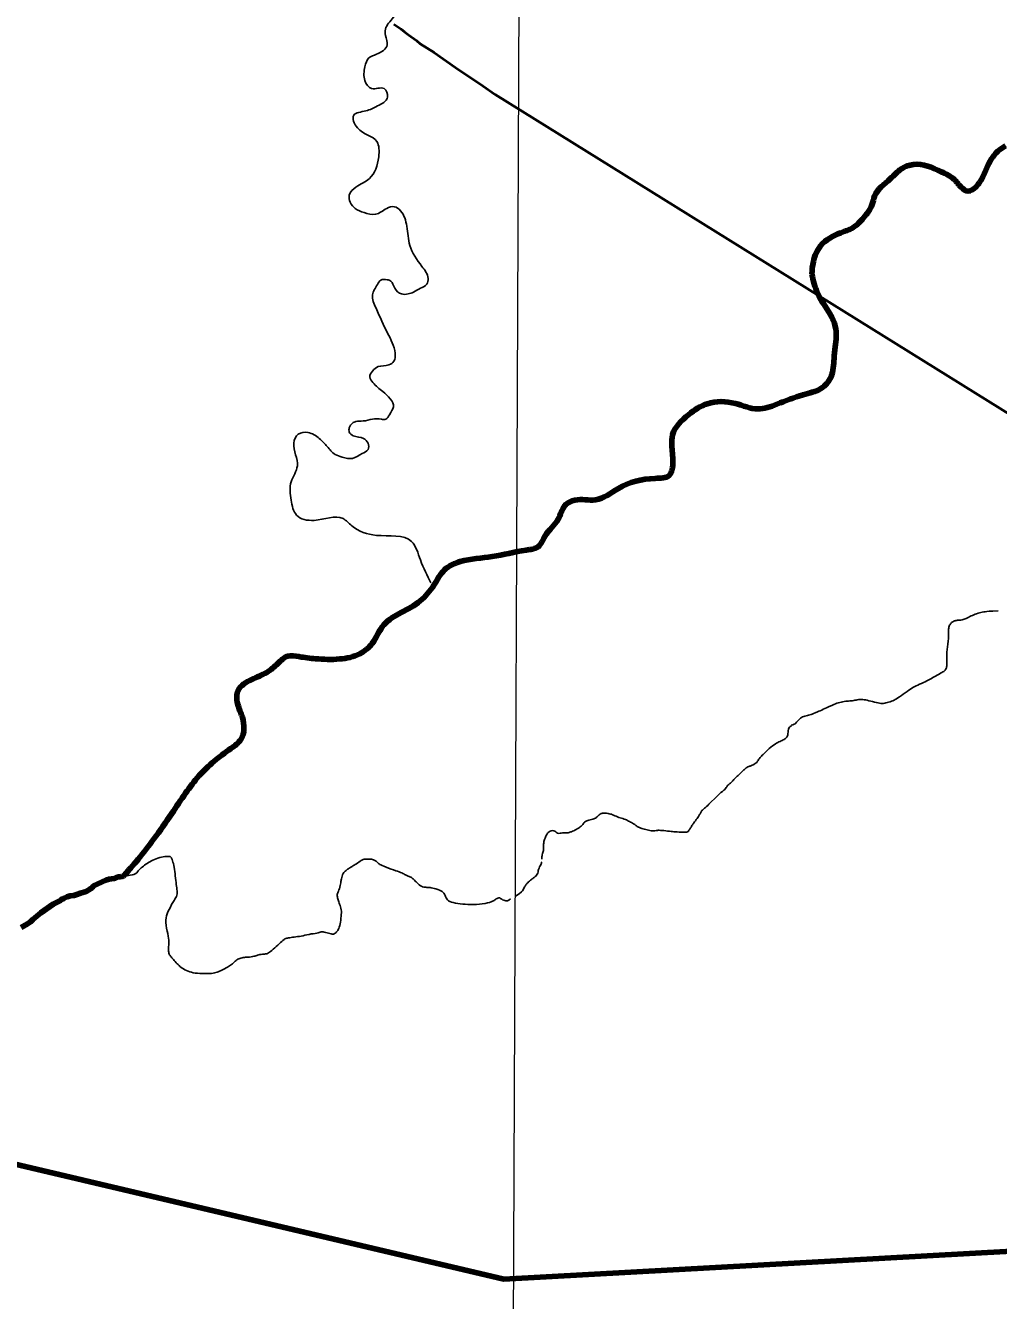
# Model space of a CAD drawing. Extents: x 553962 to 842807, y 8883888 to 9032388.
# Drawn here: x 661313 to 668185, y 8973626 to 8982631 of the extents above; entities that cross this region are included whole.
import ezdxf

# ---------------------------------------------------------------- set-up
doc = ezdxf.new("R2010")
doc.units = 0
doc.header["$LTSCALE"] = 200
for name, color, linetype, lineweight in [('1', 7, 'Continuous', 13), ('12', 7, 'Continuous', 25), ('24', 7, 'Continuous', 25), ('9', 7, 'Continuous', 90)]:
    doc.layers.add(name, color=color, linetype=linetype, lineweight=lineweight)

msp = doc.modelspace()

# ---------------------------------------------------------------- linework, layer by layer
at = {"layer": '1'}
msp.add_lwpolyline([(664968.2, 9023436.8), (664657.1, 8949509), (664397.1, 8890880.2)], dxfattribs=at)
at = {"layer": '12', "lineweight": 40}
for points in [[(663915.2, 8982639.1), (663964.4, 8982607), (663989.8, 8982585.2), (664018.6, 8982565.8), (664074.5, 8982524.7), (664100.2, 8982500.7), (664200.1, 8982440), (664350.8, 8982335.2), (664543.2, 8982204.8), (664631.3, 8982143.9)], [(664631.3, 8982143.9), (674788, 8975827.4), (677683.8, 8973924.7)]]:
    msp.add_lwpolyline(points, dxfattribs=at)
at = {"layer": '24', "lineweight": 53}
msp.add_lwpolyline([(661975.1, 8976618.3), (661965.8, 8976617.2), (661942.6, 8976606.6), (661921.2, 8976605.1), (661903.8, 8976601.8), (661880, 8976594), (661794.7, 8976553.8), (661783.4, 8976541.5), (661776.2, 8976537.9), (661771.4, 8976532.8), (661741.5, 8976514), (661700.6, 8976502.3), (661676.2, 8976492.5), (661655.1, 8976485.8), (661629.9, 8976483), (661607.1, 8976477.9), (661585.4, 8976467.3), (661579.7, 8976462.8), (661566.6, 8976459.6), (661560.9, 8976451.4), (661509.2, 8976424.8), (661421, 8976364.2), (661364.9, 8976317.6), (661348.1, 8976300.1), (661328.3, 8976286.2), (661283.6, 8976259.8)], dxfattribs=at)
at = {"layer": '24'}
for points in [[(664176.8, 8978694.6), (664102.3, 8978856.1), (664040.3, 8978986.5), (663792, 8979030), (663618.2, 8979098.3), (663556.1, 8979148), (663351.3, 8979135.6), (663227.2, 8979172.8), (663189.9, 8979278.4), (663189.9, 8979408.8), (663233.3, 8979520.6), (663208.5, 8979682.1), (663239.6, 8979744.2), (663307.8, 8979756.7), (663388.5, 8979713.2), (663444.4, 8979657.3), (663500.3, 8979601.4), (663549.9, 8979582.8), (663622.2, 8979573.2), (663691.4, 8979607.8), (663732.3, 8979636.2), (663732.3, 8979680.2), (663700.8, 8979714.8), (663628.5, 8979733.7), (663600.2, 8979758.9), (663600.2, 8979790.4), (663622.2, 8979821.9), (663647.3, 8979834.5), (663697.7, 8979837.6), (663763.7, 8979850.2), (663826.7, 8979850.2), (663858.1, 8979850.2), (663883.3, 8979881.7), (663911.6, 8979938.3), (663836.1, 8980045.3), (663766.9, 8980108.3), (663744.9, 8980149.2), (663763.7, 8980190.1), (663804.6, 8980221.6), (663880.1, 8980234.2), (663914.7, 8980259.4), (663924.2, 8980316), (663870.7, 8980457.7), (663788.9, 8980633.9), (663763.7, 8980728.4), (663798.3, 8980800.8), (663823.5, 8980832.2), (663867.5, 8980835.4), (663892.7, 8980825.9), (663921, 8980775.6), (663968.2, 8980734.7), (664015.4, 8980734.7), (664053.1, 8980747.2), (664103.5, 8980775.6), (664147.5, 8980803.9), (664156.9, 8980844.8), (664112.9, 8980929.8), (664028, 8981077.7), (664006, 8981213.1), (663962, 8981322.8), (663918, 8981351.1), (663864.5, 8981338.5), (663785.8, 8981297.6), (663704.1, 8981310.2), (663641.2, 8981338.5), (663600.2, 8981433), (663647.4, 8981489.6), (663741.8, 8981549.4), (663807.9, 8981703.7), (663795.3, 8981810.7), (663656.9, 8981908.2), (663631.7, 8981996.4), (663716.6, 8982027.8), (663798.4, 8982062.5), (663870.8, 8982125.4), (663845.6, 8982185.2), (663757.5, 8982185.2), (663710.3, 8982241.9), (663710.3, 8982339.5), (663738.7, 8982402.4), (663792.1, 8982427.6), (663867.6, 8982493.7), (663855, 8982559.8), (663855, 8982603.9), (663911.7, 8982688.9), (663990.3, 8982780.1), (664053.2, 8982789.6), (664147.6, 8982767.6), (664219.9, 8982767.6), (664270.3, 8982802.2), (664298.6, 8982862)], [(668235.4, 8981781.7), (668180.4, 8981742.1), (668134.2, 8981686.6), (668075.1, 8981562.7), (668027, 8981492.5), (667967.9, 8981461), (667921.7, 8981488.8), (667871.8, 8981544.2), (667781.2, 8981597.9), (667585.3, 8981649.6), (667500.3, 8981618.2), (667420.8, 8981547.9), (667309.9, 8981425.9), (667293.3, 8981368.6), (667232.3, 8981272.4), (667158.4, 8981204), (667071.5, 8981167), (666929.2, 8981074.6), (666877.5, 8980963.6), (666866.4, 8980874.9)], [(666866.4, 8980874.9), (666907, 8980741.7), (666995.7, 8980591.9), (667032.7, 8980505), (667032.7, 8980360.8), (667023.5, 8980277.6), (667003.1, 8980150), (666931.1, 8980066.8), (666805.4, 8980022.4), (666618.7, 8979955.8), (666485.6, 8979922.6), (666326.7, 8979961.4), (666128.9, 8979959.6), (665995.9, 8979881.9), (665883.1, 8979739.5), (665877.6, 8979667.4), (665885, 8979549.1), (665859.1, 8979452.9), (665761.1, 8979432.6), (665500.6, 8979360.4), (665337.9, 8979280.9), (665193.8, 8979279.1), (665123.5, 8979240.2), (665075.5, 8979144.1), (664983.1, 8979025.8), (664933.2, 8978949.9), (664850, 8978925.9), (664609.7, 8978879.7), (664384.2, 8978844.5), (664273.3, 8978787.2), (664197.6, 8978678.1), (664101.5, 8978567.2), (663966.6, 8978484), (663844.6, 8978398.9), (663761.4, 8978265.8), (663674.5, 8978193.7), (663532.2, 8978156.7), (663362.2, 8978158.5), (663243.9, 8978173.3), (663166.3, 8978177), (663096.1, 8978125.2), (663016.6, 8978062.4), (662911.2, 8978012.4), (662815.1, 8977934.8), (662805.9, 8977866.4), (662844.7, 8977744.8), (662835.5, 8977589.6), (662763.4, 8977524.9), (662645.1, 8977434.3), (662539.7, 8977332.7), (662443.6, 8977208.9), (662345.7, 8977064.7), (662220, 8976885.4), (662109.1, 8976743.1), (662003.8, 8976621.1)]]:
    msp.add_spline(points, degree=3, dxfattribs=at)
at = {"layer": '24', "lineweight": 53}
for points in [[(668235.4, 8981781.7), (668180.4, 8981742.1), (668134.2, 8981686.6), (668075.1, 8981562.7), (668027, 8981492.5), (667967.9, 8981461), (667921.7, 8981488.8), (667871.8, 8981544.2), (667781.2, 8981597.9), (667585.3, 8981649.6), (667500.3, 8981618.2), (667420.8, 8981547.9), (667309.9, 8981425.9), (667293.3, 8981368.6), (667232.3, 8981272.4), (667158.4, 8981204), (667071.5, 8981167), (666929.2, 8981074.6), (666877.5, 8980963.6), (666866.4, 8980874.9)], [(666866.4, 8980874.9), (666907, 8980741.7), (666995.7, 8980591.9), (667032.7, 8980505), (667032.7, 8980360.8), (667023.5, 8980277.6), (667003.1, 8980150), (666931.1, 8980066.8), (666805.4, 8980022.4), (666618.7, 8979955.8), (666485.6, 8979922.6), (666326.7, 8979961.4), (666128.9, 8979959.6), (665995.9, 8979881.9), (665883.1, 8979739.5), (665877.6, 8979667.4), (665885, 8979549.1), (665859.1, 8979452.9), (665761.1, 8979432.6), (665500.6, 8979360.4), (665337.9, 8979280.9), (665193.8, 8979279.1), (665123.5, 8979240.2), (665075.5, 8979144.1), (664983.1, 8979025.8), (664933.2, 8978949.9), (664850, 8978925.9), (664609.7, 8978879.7), (664384.2, 8978844.5), (664273.3, 8978787.2), (664197.6, 8978678.1), (664101.5, 8978567.2), (663966.6, 8978484), (663844.6, 8978398.9), (663761.4, 8978265.8), (663674.5, 8978193.7), (663532.2, 8978156.7), (663362.2, 8978158.5), (663243.9, 8978173.3), (663166.3, 8978177), (663096.1, 8978125.2), (663016.6, 8978062.4), (662911.2, 8978012.4), (662815.1, 8977934.8), (662805.9, 8977866.4), (662844.7, 8977744.8), (662835.5, 8977589.6), (662763.4, 8977524.9), (662645.1, 8977434.3), (662539.7, 8977332.7), (662443.6, 8977208.9), (662345.7, 8977064.7), (662220, 8976885.4), (662109.1, 8976743.1), (662003.8, 8976621.1)]]:
    msp.add_spline(points, degree=3, dxfattribs=at)
at = {"layer": '24'}
for points in [[(668184, 8978496.2), (668123.2, 8978494.4), (668088.9, 8978490.8), (668051.6, 8978483), (668010, 8978470.4), (667972.7, 8978450.6), (667959.6, 8978443.1), (667928.9, 8978431.1), (667894, 8978430.5), (667874.2, 8978426.3), (667853.1, 8978414.9), (667839.2, 8978396.2), (667831.4, 8978368.6), (667830.8, 8978337.9), (667832, 8978298.4), (667827.2, 8978255.7), (667820.6, 8978221.5), (667820, 8978178.8), (667822.3, 8978118.7), (667818.1, 8978094.1), (667806.7, 8978071.9), (667781.4, 8978059.2), (667743.5, 8978035.8), (667727.1, 8978028.3)], [(667727.1, 8978028.3), (667697, 8978011.5), (667670.5, 8977997.1), (667611.1, 8977970.7), (667576.1, 8977953.5), (667527.8, 8977919.8), (667470.7, 8977877.6), (667440.8, 8977861.7), (667398.2, 8977848.3), (667364.4, 8977840.1), (667326.2, 8977847.1), (667266.6, 8977863.7), (667226.5, 8977871.3), (667196.6, 8977871.9), (667163.5, 8977861.8), (667126.6, 8977859.9), (667085.9, 8977856.1), (667044.5, 8977845.2), (667000.6, 8977824.9), (666894.4, 8977777.4), (666862, 8977764.1), (666827, 8977756.5), (666792.6, 8977745), (666770.3, 8977725.3), (666756.3, 8977703.7), (666737.9, 8977692.3), (666721.6, 8977689)], [(666723.9, 8977685), (666709.6, 8977681.2), (666698.6, 8977658.5), (666698.6, 8977638.5), (666698.6, 8977620.4), (666692.3, 8977609.5), (666687.7, 8977600.4), (666674.1, 8977589.5), (666643.1, 8977574.1), (666610.4, 8977559.5), (666570.3, 8977530.5), (666501.6, 8977463.6), (666487, 8977439.9), (666474.3, 8977420.9), (666461.6, 8977413.6), (666441.6, 8977405.4), (666421.5, 8977396.3), (666408.8, 8977391.8), (666397, 8977382.7), (666374.2, 8977363.6), (666364.2, 8977349.1), (666339.7, 8977330), (666319.6, 8977308.2), (666306.6, 8977294.8), (666294.7, 8977280.2), (666273.8, 8977268.4), (666263.8, 8977249.3), (666240.1, 8977222.1), (666223, 8977212.9), (666216.6, 8977205.7), (666159.2, 8977150.4)], [(666159.2, 8977150.4), (666146.1, 8977137.1), (666120.8, 8977111.9), (666096.2, 8977093), (666085.4, 8977078.8), (666074.2, 8977056), (666064.8, 8977042.2), (666036.9, 8977003.9), (666023.4, 8976984.9), (666010.5, 8976964.7), (665997.4, 8976945.5), (665992.9, 8976936.7), (665985.7, 8976934.4), (665958.4, 8976933.5), (665900.6, 8976935.9), (665865.1, 8976938.8), (665804.7, 8976946.8), (665772.3, 8976947.3), (665760.8, 8976943.4), (665735.2, 8976942.2), (665693.9, 8976951.8), (665656.3, 8976962.2), (665629.5, 8976974.8), (665619.5, 8976986.4), (665595, 8977000.4), (665564.6, 8977016.8), (665535.4, 8977029.6), (665491.9, 8977040.3), (665458.1, 8977059), (665431.6, 8977065.4), (665398, 8977069.5), (665385.4, 8977067.5)], [(665384.9, 8977065.7), (665379.5, 8977065.9), (665370.4, 8977063.1), (665359.8, 8977051.3), (665346.8, 8977037.8), (665330.8, 8977029), (665290.3, 8977018.2), (665264.1, 8977008.2), (665257, 8977001.5), (665250.2, 8976988.2), (665239.6, 8976976), (665211.7, 8976957.2), (665174.5, 8976938.1), (665152.8, 8976931), (665139.2, 8976928.4), (665125.2, 8976929.9), (665104.4, 8976928.7), (665089.1, 8976924.8), (665069.3, 8976925.6), (665063.2, 8976930.5), (665053.3, 8976941.5), (665035.6, 8976946.4), (665017.5, 8976940.4), (665003.9, 8976933), (664995.7, 8976921.2), (664981.2, 8976887.3), (664976.1, 8976876.4), (664973.3, 8976860.4), (664971.2, 8976824), (664970.8, 8976802.5), (664968.8, 8976789.9), (664962.9, 8976775.3), (664959.1, 8976756.9), (664960.9, 8976743.6)], [(664456.7, 8976422.9), (664430.2, 8976423.5), (664383.7, 8976427.3), (664314.1, 8976437.6), (664285, 8976460.2), (664274.6, 8976497.7), (664253.9, 8976519.3), (664196.5, 8976539.1), (664160.5, 8976543.6), (664134.1, 8976543.6), (664102.1, 8976552), (664071.1, 8976583), (664048.5, 8976606.5), (664036.3, 8976615), (664009, 8976626.2), (663993, 8976634.7), (663965.7, 8976649.7), (663920, 8976663.7), (663834.4, 8976695.7), (663809.9, 8976708.8), (663794.8, 8976724.8), (663783.6, 8976733.2), (663758.2, 8976743.6), (663725.2, 8976744.5), (663696.1, 8976741.7), (663681.9, 8976731.3), (663636.8, 8976702.2), (663620.8, 8976692.8), (663600.1, 8976678.8), (663576.6, 8976663.7), (663555.9, 8976646.8), (663542.7, 8976599.8), (663541.8, 8976582.9), (663531.4, 8976529.8), (663516.3, 8976504.5), (663512.6, 8976484.7), (663522.9, 8976456.6), (663530.5, 8976426.5), (663546.4, 8976387.1), (663543.4, 8976342.3), (663535.9, 8976282.2), (663522.7, 8976241.8), (663505.8, 8976224.9), (663495.4, 8976213.6), (663477.5, 8976212.7), (663430, 8976227.2), (663399, 8976231), (663376.4, 8976220.6), (663314.3, 8976213.1), (663259.7, 8976198.1), (663208.9, 8976193.4), (663167.5, 8976185), (663147.8, 8976185), (663116.7, 8976155.8), (663073.4, 8976115.4), (663031.5, 8976080.4), (663014.6, 8976072.9), (662989.2, 8976072.9), (662948.8, 8976065.3), (662931.8, 8976056.9), (662882.9, 8976049.4), (662851.8, 8976050.3), (662818, 8976039.1), (662795.4, 8976025.9), (662769.1, 8975996.8), (662741.8, 8975979.9), (662697, 8975959.3), (662667.8, 8975942.3), (662629.2, 8975935.8), (662581.2, 8975933.9), (662506.9, 8975937.7), (662461.8, 8975948.9), (662415.7, 8975974.3), (662392.1, 8975996.8), (662363, 8976026.9), (662340.4, 8976055.1), (662327.2, 8976069.2), (662322.5, 8976102), (662322.5, 8976123.6), (662330, 8976166.7), (662313.1, 8976231.5), (662299.9, 8976320.7), (662314.9, 8976364), (662357.2, 8976445.6), (662382.6, 8976479.4), (662385.5, 8976517.9), (662377.9, 8976560.2), (662371.3, 8976625), (662364.5, 8976687.6), (662351.3, 8976737.4), (662343.8, 8976755.2), (662334.4, 8976761.8), (662324.1, 8976761.8), (662289.2, 8976762.8), (662233.7, 8976746.8), (662191.4, 8976726.1), (662153.5, 8976700.2), (662121.5, 8976674.8), (662097.8, 8976645.8), (662085.2, 8976632.1), (662003.7, 8976621.7)], [(664959, 8976724.5), (664958.9, 8976723.7), (664957.4, 8976715.8), (664952.2, 8976701.9), (664944.7, 8976690), (664935.1, 8976670.7), (664934.8, 8976653), (664927.9, 8976635.3), (664919, 8976624.2), (664900.7, 8976611.8), (664881.9, 8976595.9), (664851.5, 8976567.9), (664842.5, 8976555.5), (664827.4, 8976526), (664817.5, 8976509.8), (664775, 8976481)], [(664960.9, 8976743.6), (664960.9, 8976743.6), (664960.9, 8976743.6), (664960.9, 8976743.6)], [(664739.3, 8976461.8), (664719.8, 8976446.1), (664709.5, 8976446.5), (664671.2, 8976460.2), (664663.6, 8976470.5), (664649.5, 8976470.5), (664627, 8976453.6), (664611.9, 8976443.2), (664543.2, 8976423.5), (664483.3, 8976422.3), (664456.7, 8976422.9)], [(664739.3, 8976461.8), (664739.3, 8976461.8), (664739.3, 8976461.8), (664739.3, 8976461.8)], [(664775, 8976481), (664774.6, 8976480.8), (664774.2, 8976480.6), (664773.8, 8976480.4)]]:
    msp.add_open_spline(points, degree=3, dxfattribs=at)
at = {"layer": '24', "lineweight": 53}
msp.add_open_spline([(662003.7, 8976621.7), (661995, 8976620.6), (661985.5, 8976619.5), (661975.1, 8976618.3)], degree=3, dxfattribs=at)
at = {"layer": '9'}
for points in [[(658746.8, 8975176), (664691.5, 8973777.5), (669474.2, 8974039.3), (694202.6, 8980257.8)], [(661975.1, 8976618.3), (661965.8, 8976617.2), (661942.6, 8976606.6), (661921.2, 8976605.1), (661903.8, 8976601.8), (661880, 8976594), (661794.7, 8976553.8), (661783.4, 8976541.5), (661776.2, 8976537.9), (661771.4, 8976532.8), (661741.5, 8976514), (661700.6, 8976502.3), (661676.2, 8976492.5), (661655.1, 8976485.8), (661629.9, 8976483), (661607.1, 8976477.9), (661585.4, 8976467.3), (661579.7, 8976462.8), (661566.6, 8976459.6), (661560.9, 8976451.4), (661509.2, 8976424.8), (661421, 8976364.2), (661364.9, 8976317.6), (661348.1, 8976300.1), (661328.3, 8976286.2), (661283.6, 8976259.8)]]:
    msp.add_lwpolyline(points, dxfattribs=at)
for points in [[(668235.4, 8981781.7), (668180.4, 8981742.1), (668134.2, 8981686.6), (668075.1, 8981562.7), (668027, 8981492.5), (667967.9, 8981461), (667921.7, 8981488.8), (667871.8, 8981544.2), (667781.2, 8981597.9), (667585.3, 8981649.6), (667500.3, 8981618.2), (667420.8, 8981547.9), (667309.9, 8981425.9), (667293.3, 8981368.6), (667232.3, 8981272.4), (667158.4, 8981204), (667071.5, 8981167), (666929.2, 8981074.6), (666877.5, 8980963.6), (666866.4, 8980874.9)], [(666866.4, 8980874.9), (666907, 8980741.7), (666995.7, 8980591.9), (667032.7, 8980505), (667032.7, 8980360.8), (667023.5, 8980277.6), (667003.1, 8980150), (666931.1, 8980066.8), (666805.4, 8980022.4), (666618.7, 8979955.8), (666485.6, 8979922.6), (666326.7, 8979961.4), (666128.9, 8979959.6), (665995.9, 8979881.9), (665883.1, 8979739.5), (665877.6, 8979667.4), (665885, 8979549.1), (665859.1, 8979452.9), (665761.1, 8979432.6), (665500.6, 8979360.4), (665337.9, 8979280.9), (665193.8, 8979279.1), (665123.5, 8979240.2), (665075.5, 8979144.1), (664983.1, 8979025.8), (664933.2, 8978949.9), (664850, 8978925.9), (664609.7, 8978879.7), (664384.2, 8978844.5), (664273.3, 8978787.2), (664197.6, 8978678.1), (664101.5, 8978567.2), (663966.6, 8978484), (663844.6, 8978398.9), (663761.4, 8978265.8), (663674.5, 8978193.7), (663532.2, 8978156.7), (663362.2, 8978158.5), (663243.9, 8978173.3), (663166.3, 8978177), (663096.1, 8978125.2), (663016.6, 8978062.4), (662911.2, 8978012.4), (662815.1, 8977934.8), (662805.9, 8977866.4), (662844.7, 8977744.8), (662835.5, 8977589.6), (662763.4, 8977524.9), (662645.1, 8977434.3), (662539.7, 8977332.7), (662443.6, 8977208.9), (662345.7, 8977064.7), (662220, 8976885.4), (662109.1, 8976743.1), (662003.8, 8976621.1)]]:
    msp.add_spline(points, degree=3, dxfattribs=at)
msp.add_open_spline([(662006.4, 8976622.1), (661997, 8976620.8), (661986.6, 8976619.6), (661975.1, 8976618.3)], degree=3, dxfattribs=at)

doc.saveas('drawing.dxf')
